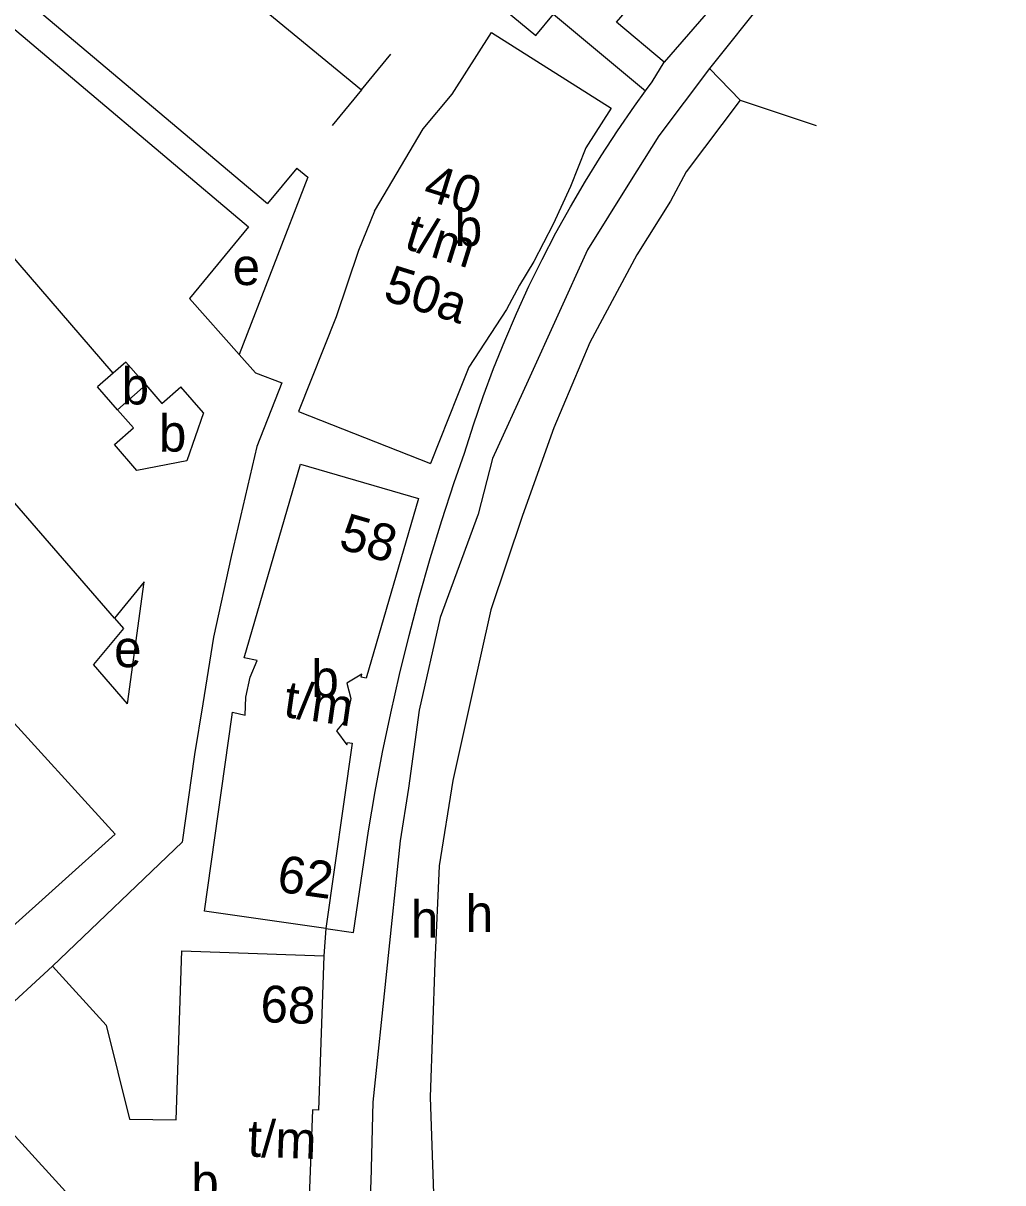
# Model space of a CAD drawing. Extents: x 158356 to 159894, y 383831 to 385260.
# Drawn here: x 159207.3 to 159313.6, y 384085.1 to 384210.9 of the extents above; entities that cross this region are included whole.
import ezdxf

# ---------------------------------------------------------------- set-up
doc = ezdxf.new("R2010")
doc.units = 0
for name, color, linetype in [('BLT_Basislijn', 7, 'Continuous'), ('BLT_Bebouwing', 7, 'Continuous'), ('BLT_Centroide', 7, 'Continuous'), ('BLT_Huisnummer_reeks', 7, 'Continuous'), ('BLT_Onderverdeling_panden', 7, 'Continuous'), ('BLT_Vlakafsluiter', 7, 'Continuous')]:
    doc.layers.add(name, color=color, linetype=linetype)

msp = doc.modelspace()

# ---------------------------------------------------------------- linework, layer by layer
at = {"layer": 'BLT_Basislijn'}
for p, q in [((159208.18, 384233.17), (159244.02, 384203.65)), ((159247.96, 384221.99), (159262.91, 384209.55)), ((159201.44, 384218.65), (159233.85, 384191.31)), ((159199.22, 384216.28), (159231.79, 384188.8)), ((159262.91, 384209.55), (159264.83, 384211.86)), ((159264.83, 384211.86), (159274.83, 384203.55)), ((159244.02, 384203.65), (159247.2, 384207.51)), ((159244.02, 384203.65), (159240.84, 384199.79)), ((159217.11, 384172.93), (159193.68, 384200.1)), ((159237.03, 384195.17), (159233.85, 384191.31)), ((159237.03, 384195.17), (159238.22, 384194.19)), ((159238.22, 384194.19), (159230.76, 384174.94)), ((159217.23, 384146.36), (159177.07, 384192.7)), ((159231.79, 384188.8), (159225.37, 384181.02)), ((159225.37, 384181.02), (159230.76, 384174.94)), ((159230.76, 384174.94), (159232.52, 384172.95)), ((159232.52, 384172.95), (159235.4, 384171.87)), ((159176.04, 384168.18), (159217.33, 384122.92)), ((159220.45, 384150.28), (159217.23, 384146.36)), ((159218.67, 384137.07), (159220.45, 384150.28)), ((159217.23, 384146.36), (159218.21, 384145.23)), ((159218.21, 384145.23), (159214.98, 384141.32)), ((159218.67, 384137.07), (159214.98, 384141.32)), ((159205.1, 384111.92), (159217.33, 384122.92)), ((159224.58, 384122.06), (159210.53, 384108.6)), ((159240.16, 384112.68), (159239.94, 384109.7)), ((159240.16, 384112.68), (159243.14, 384112.26))]:
    msp.add_line(p, q, dxfattribs=at)
for points in [[(159313.55, 384231.42), (159310.54, 384229.96), (159301.86, 384225.62), (159294.09, 384219.45), (159287.92, 384213.73), (159281.76, 384205.96)], [(159281.76, 384205.96), (159281.76, 384205.96), (159276.27, 384198.65), (159273.07, 384193.62), (159268.51, 384186.31), (159265.31, 384179.22), (159262.11, 384172.13), (159258.23, 384163.68), (159256.66, 384157.61), (159252.55, 384146.41), (159250.26, 384136.36), (159249.12, 384127.9), (159248.21, 384122.19), (159245.24, 384093.84), (159245.03, 384085.25), (159244.57, 384075.88), (159244.8, 384066.97), (159244.8, 384062.17)], [(159274.83, 384203.55), (159275.53, 384204.51), (159276.83, 384206.67)], [(159255.18, 384164.24), (159256.15, 384167.33), (159257.21, 384170.39), (159258.34, 384173.43), (159259.55, 384176.43), (159260.83, 384179.41), (159262.18, 384182.35), (159263.61, 384185.26), (159265.1, 384188.13), (159266.67, 384190.96), (159268.31, 384193.76), (159270.01, 384196.51), (159271.79, 384199.22), (159273.62, 384201.89), (159274.83, 384203.55)], [(159285.08, 384202.55), (159279.24, 384194.76), (159277.53, 384191.59), (159273.88, 384185.74), (159268.77, 384176.24), (159264.87, 384166.99), (159261.47, 384157.49), (159258.06, 384147.25), (159255.87, 384137.51), (159253.92, 384128.74), (159252.46, 384119.48), (159251.97, 384109.01), (159251.48, 384094.39), (159252.46, 384066.14), (159253.94, 384050.22), (159252.97, 384039.26), (159253.37, 384029.43)], [(159235.4, 384171.87), (159232.67, 384164.95), (159229.91, 384153.02), (159227.96, 384144.28), (159226.83, 384137.05), (159225.91, 384131.54), (159224.58, 384122.06)], [(159243.14, 384112.26), (159244.79, 384123.28), (159245.51, 384127.54), (159246.31, 384131.8), (159247.19, 384136.03), (159248.14, 384140.25), (159249.18, 384144.46), (159250.29, 384148.64), (159251.47, 384152.8), (159252.74, 384156.94), (159254.08, 384161.05), (159255.18, 384164.24)]]:
    msp.add_lwpolyline(points, dxfattribs=at)
at = {"layer": 'BLT_Bebouwing'}
for p, q in [((159258.1, 384209.89), (159271.08, 384201.66)), ((159218.48, 384174.12), (159217.11, 384172.93)), ((159220.64, 384171.64), (159218.48, 384174.12)), ((159217.11, 384172.93), (159215.39, 384171.44)), ((159217.58, 384168.93), (159215.39, 384171.44)), ((159226.91, 384168.62), (159224.45, 384171.43)), ((159226.91, 384168.62), (159225.09, 384163.41)), ((159237.2, 384168.78), (159251.49, 384163.13)), ((159219.65, 384162.36), (159217.23, 384165.18)), ((159225.09, 384163.41), (159219.65, 384162.36)), ((159200.49, 384099.35), (159210.53, 384108.6))]:
    msp.add_line(p, q, dxfattribs=at)
for points in [[(159293.27, 384224.32), (159283.78, 384214.68), (159276.83, 384206.67)], [(159276.83, 384206.67), (159271.67, 384211), (159279.22, 384219.76)], [(159245.45, 384190.48), (159250.72, 384199.41), (159253.86, 384203.17), (159258.1, 384209.89)], [(159271.08, 384201.66), (159268.36, 384197.36), (159266.67, 384193.17), (159264.79, 384189.07), (159262.71, 384185.05), (159261.15, 384182.47)], [(159245.45, 384190.48), (159243.69, 384186.22), (159241.26, 384179.02), (159237.2, 384168.78)], [(159261.15, 384182.47), (159259.75, 384179.81), (159255.65, 384173.57), (159254.42, 384170.5), (159251.49, 384163.13)], [(159220.64, 384171.64), (159222.39, 384169.63), (159224.45, 384171.43)], [(159217.23, 384165.18), (159219.29, 384166.98), (159217.58, 384168.93)], [(159229.98, 384135.61), (159230.05, 384136.14), (159231.42, 384135.81), (159231.49, 384137.79), (159231.97, 384139.96), (159232.7, 384141.75), (159231.32, 384142.05), (159237.4, 384163.04), (159250.19, 384159.33), (159244.54, 384139.82), (159244, 384139.95), (159244.05, 384140.27), (159242.42, 384139.31), (159242.86, 384137.64), (159242.39, 384135.44), (159241.3, 384134.11), (159242.43, 384132.59), (159242.49, 384132.85), (159243, 384132.77), (159240.16, 384112.68)], [(159240.16, 384112.68), (159227.01, 384114.55), (159229.98, 384135.61)], [(159223.93, 384091.91), (159224.53, 384110.27), (159239.94, 384109.7)], [(159239.94, 384109.7), (159239.35, 384092.98), (159238.7, 384093), (159237.3, 384056.11)], [(159210.53, 384108.6), (159216.35, 384102.21), (159218.88, 384092.01), (159223.93, 384091.91)], [(159227.86, 384073.32), (159223.22, 384073.57), (159223.51, 384082.82), (159219.74, 384082.98), (159219.55, 384075.78), (159199.19, 384098.16)]]:
    msp.add_lwpolyline(points, dxfattribs=at)
at = {"layer": 'BLT_Onderverdeling_panden'}
msp.add_line((159220.64, 384171.64), (159217.58, 384168.93), dxfattribs=at)
at = {"layer": 'BLT_Vlakafsluiter'}
for p, q in [((159281.76, 384205.96), (159285.08, 384202.55)), ((159285.08, 384202.55), (159293.33, 384199.79))]:
    msp.add_line(p, q, dxfattribs=at)

# ---------------------------------------------------------------- texts
at = {"layer": 'BLT_Centroide'}
for s, p in [('b', (159254.14, 384186.72)), ('e', (159230.05, 384182.48)), ('b', (159218.01, 384169.53)), ('b', (159222.06, 384164.42)), ('e', (159217.2, 384141.03)), ('b', (159238.59, 384137.8)), ('h', (159255.32, 384112.32)), ('h', (159249.38, 384111.69)), ('b', (159225.57, 384083.19))]:
    msp.add_text(s, height=4, dxfattribs=at).set_placement(p)
at = {"layer": 'BLT_Huisnummer_reeks'}
for s, rotation, p in [('40', 342.6863, (159250.53, 384191.85)), ('t/m', 342.6863, (159248.52, 384186.49)), ('50a', 342.6863, (159246.22, 384180.9)), ('58', 343.8236, (159241.4, 384153.96)), ('t/m', 351.9254, (159235.46, 384135.65)), ('62', 351.9254, (159234.74, 384116.71)), ('68', 357.9046, (159233.02, 384102.53)), ('t/m', 357.9046, (159231.65, 384087.95))]:
    msp.add_text(s, height=4, rotation=rotation, dxfattribs=at).set_placement(p)

doc.saveas('drawing.dxf')
